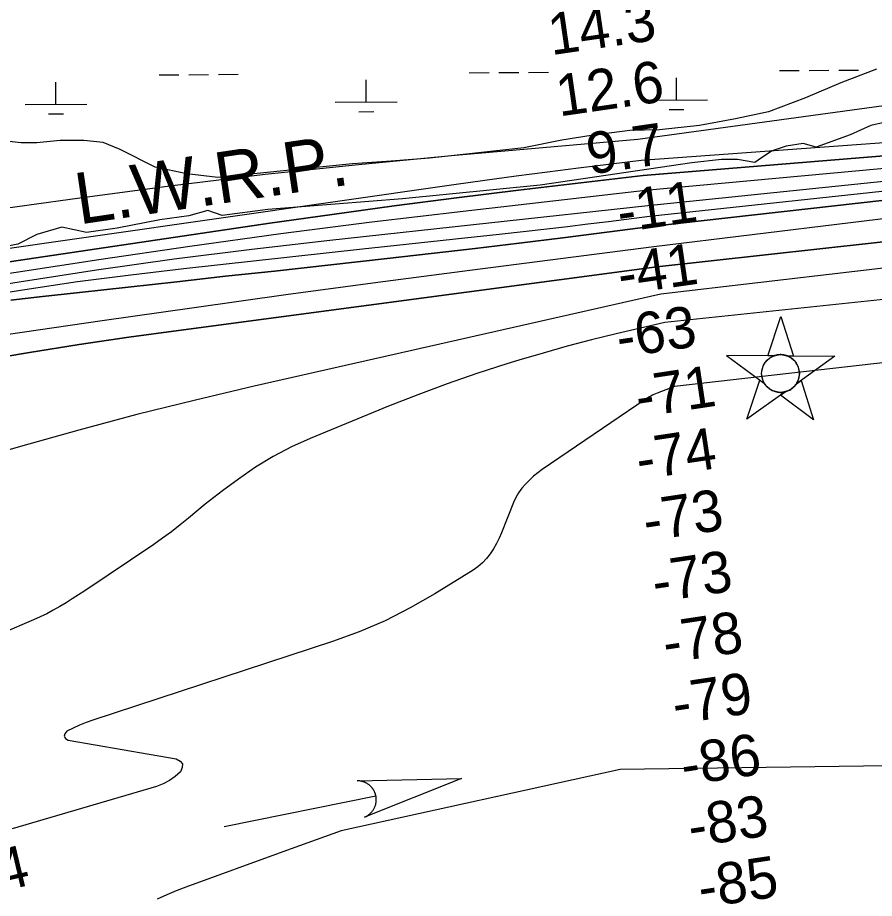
# Model space of a CAD drawing. Extents: x 3508733 to 3546731, y 546897 to 572481.
# Drawn here: x 3542639 to 3544025, y 565097 to 566522 of the extents above; entities that cross this region are included whole.
import ezdxf

# ---------------------------------------------------------------- set-up
doc = ezdxf.new("R2010")
doc.units = 0
for name, color, linetype in [('V-CHAN-NAID', 7, 'Continuous'), ('V-RIVR-EDGE', 7, 'Continuous'), ('V-RIVR-RANG', 7, 'Continuous'), ('V-STRM-FLOW', 7, 'Continuous'), ('V-TOPO-DPTH', 7, 'Continuous'), ('V-TOPO-MAJR', 7, 'Continuous'), ('V-TOPO-MINR', 7, 'Continuous'), ('V-TOPO-WATR', 7, 'Continuous'), ('V-TOPO-WATR-IDEN', 7, 'Continuous'), ('V-WETL-SWMP', 7, 'Continuous')]:
    doc.layers.add(name, color=color, linetype=linetype)

msp = doc.modelspace()

# ---------------------------------------------------------------- linework, layer by layer
at = {"layer": 'V-CHAN-NAID'}
for points in [[(3543862.4, 565974.9), (3543852.8, 565975), (3543873.9, 566038.5), (3543894.1, 565974.7), (3543884.5, 565974.8), (3543883, 565975.3), (3543880.9, 565976), (3543878.8, 565976.4), (3543876.8, 565976.7), (3543875.6, 565976.8), (3543874.1, 565976.9), (3543872.4, 565976.9), (3543871, 565976.8), (3543869.1, 565976.6), (3543867.7, 565976.4), (3543865.9, 565976), (3543864.4, 565975.6), (3543863.4, 565975.3)], [(3543862.4, 565974.9), (3543785.9, 565975.5), (3543847.4, 565930.1), (3543846.3, 565932), (3543845.5, 565933.6), (3543844.7, 565935.6), (3543844, 565937.6), (3543843.6, 565938.9), (3543843.3, 565940.6), (3543843, 565942), (3543842.8, 565943.6), (3543842.7, 565945.4), (3543842.7, 565946.9), (3543842.8, 565949), (3543843, 565950.6), (3543843.4, 565952.8), (3543843.9, 565954.7), (3543844.5, 565956.6), (3543845.1, 565958.3), (3543845.9, 565959.9), (3543846.7, 565961.4), (3543847.7, 565963.2), (3543848.8, 565964.6), (3543849.8, 565965.9), (3543850.8, 565967.1), (3543852.1, 565968.4), (3543853.1, 565969.4), (3543854.8, 565970.8), (3543856, 565971.6), (3543857.7, 565972.7), (3543859.5, 565973.6), (3543860.9, 565974.3)], [(3543884.5, 565974.8), (3543961, 565974.2), (3543898.8, 565929.7), (3543899.7, 565931.2), (3543900.7, 565933), (3543901.4, 565934.6), (3543902.2, 565936.6), (3543902.7, 565938.4), (3543903.1, 565940), (3543903.5, 565942), (3543903.7, 565943.6), (3543903.8, 565945.8), (3543903.7, 565947.8), (3543903.6, 565950.1), (3543903.3, 565951.8), (3543902.8, 565954.1), (3543902.2, 565956.2), (3543901.4, 565958.2), (3543900.8, 565959.6), (3543899.8, 565961.5), (3543898.7, 565963.3), (3543897.5, 565965), (3543896.2, 565966.5), (3543894.9, 565967.9), (3543893.3, 565969.4), (3543891.6, 565970.8), (3543889.9, 565972), (3543888, 565973.1), (3543886.5, 565973.9)], [(3543880.8, 565916.8), (3543818.6, 565872.3), (3543839.7, 565935.8), (3543847.4, 565930.1), (3543848.1, 565929.1), (3543849.4, 565927.2), (3543850.7, 565925.8), (3543852.1, 565924.3), (3543853.5, 565923.1), (3543855, 565921.9), (3543856.4, 565920.9), (3543858, 565919.9), (3543859.8, 565919), (3543861.6, 565918.2), (3543863, 565917.6), (3543864.6, 565917.1), (3543866.9, 565916.5), (3543868.4, 565916.2), (3543870.4, 565916), (3543871.9, 565915.9), (3543873.8, 565915.9), (3543875.5, 565915.9), (3543877.2, 565916.1), (3543879.1, 565916.4)], [(3543898.8, 565929.7), (3543906.6, 565935.3), (3543926.8, 565871.5), (3543873, 565911.2), (3543880.8, 565916.8), (3543882.5, 565917.3), (3543884.1, 565917.8), (3543886.2, 565918.7), (3543888, 565919.6), (3543889.8, 565920.7), (3543891.6, 565922), (3543893.1, 565923.2), (3543894.4, 565924.4), (3543895.8, 565925.8), (3543897, 565927.2), (3543898.1, 565928.7)]]:
    msp.add_lwpolyline(points, close=True, dxfattribs=at)
msp.add_circle((3543873.2, 565946.4), 30.5, dxfattribs=at)
at = {"layer": 'V-RIVR-EDGE'}
msp.add_lwpolyline([(3544060.4, 566356.9), (3544019.3, 566347.8), (3543985.6, 566332.5), (3543931, 566312.5), (3543909.6, 566318.6), (3543882.6, 566314.4), (3543859.9, 566306.5), (3543842.7, 566295.5), (3543831.7, 566287.6), (3543803.5, 566292.5), (3543777.8, 566292.6), (3543730, 566287.2), (3543484.2, 566251.1), (3543261.7, 566228.9), (3543044.1, 566211.7), (3542970, 566202.1), (3542946.7, 566210.1), (3542916.1, 566201.6), (3542868.9, 566195), (3542800.2, 566181.7), (3542750.6, 566174.4), (3542710.7, 566183.1), (3542670.3, 566171), (3542639.6, 566155.7), (3542586.3, 566144.8)], dxfattribs=at)
at = {"layer": 'V-STRM-FLOW'}
msp.add_line((3542973.2, 565213.3), (3543218.6, 565263), dxfattribs=at)
msp.add_lwpolyline([(3543188.2, 565287.4), (3543357.4, 565291.1), (3543200.1, 565228.6), (3543202.9, 565229.9), (3543205.4, 565231.4), (3543206.4, 565232), (3543207.2, 565232.7), (3543208.2, 565233.4), (3543209.1, 565234.2), (3543209.9, 565235), (3543210.9, 565236), (3543212, 565237.1), (3543212.5, 565237.8), (3543213.2, 565238.7), (3543214.1, 565239.9), (3543214.7, 565240.9), (3543215.3, 565241.9), (3543215.7, 565242.6), (3543216.1, 565243.4), (3543216.6, 565244.4), (3543217, 565245.3), (3543217.3, 565246.3), (3543217.6, 565247.1), (3543218, 565248.2), (3543218.3, 565249.3), (3543218.5, 565250.3), (3543218.7, 565251.3), (3543218.9, 565252.3), (3543219, 565253.1), (3543219.1, 565253.8), (3543219.2, 565254.8), (3543219.2, 565255.8), (3543219.3, 565256.8), (3543219.2, 565257.8), (3543219.2, 565258.7), (3543219.1, 565259.7), (3543219, 565260.5), (3543218.9, 565261.7), (3543218.6, 565263), (3543218.6, 565263.4), (3543218.4, 565264), (3543218.2, 565264.7), (3543218.1, 565265.4), (3543217.9, 565266.1), (3543217.6, 565266.7), (3543217.4, 565267.4), (3543217.2, 565268), (3543216.9, 565268.7), (3543216.6, 565269.4), (3543216.4, 565269.9), (3543215.8, 565271.1), (3543215.4, 565271.7), (3543215.2, 565272.2), (3543214.8, 565272.9), (3543214.4, 565273.5), (3543214, 565274.1), (3543213.4, 565274.8), (3543212.9, 565275.5), (3543212.5, 565276), (3543212.2, 565276.5), (3543211.7, 565277), (3543211.2, 565277.6), (3543210.7, 565278.1), (3543210.1, 565278.7), (3543209.5, 565279.3), (3543208.8, 565280), (3543208.2, 565280.4), (3543207.6, 565281), (3543206.9, 565281.4), (3543206.4, 565281.8), (3543205.8, 565282.2), (3543204.9, 565282.8), (3543204.9, 565282.8), (3543204.4, 565283.1), (3543204, 565283.4), (3543203.4, 565283.7), (3543202.6, 565284.1), (3543202, 565284.4), (3543201.4, 565284.7), (3543200.7, 565285), (3543200, 565285.3), (3543199.5, 565285.5), (3543198.9, 565285.7), (3543197.9, 565286), (3543197.4, 565286.2), (3543196.9, 565286.3), (3543196.5, 565286.4), (3543196.1, 565286.5), (3543195.4, 565286.7), (3543194.8, 565286.8), (3543194.1, 565287), (3543193.5, 565287.1), (3543192.7, 565287.2), (3543192.2, 565287.2), (3543191.4, 565287.3), (3543190.5, 565287.4), (3543189.8, 565287.4), (3543189.3, 565287.4), (3543188.8, 565287.4), (3543188.4, 565287.4)], close=True, dxfattribs=at)
at = {"layer": 'V-TOPO-DPTH'}
for points in [[(3544462.2, 566437), (3543642.5, 566325.2), (3543341, 566298.6), (3543190.3, 566284.2), (3543039.8, 566268.2), (3542889.6, 566250), (3542739.6, 566230.3), (3542396.4, 566182.5)], [(3542457.9, 566102.3), (3543047.2, 566189.4), (3543147.7, 566203.8), (3543248.2, 566217.6), (3543348.9, 566230.5), (3543449.6, 566242.8), (3543651.2, 566266.5), (3544463, 566333)], [(3542457.9, 566102.3), (3543047.2, 566189.4), (3543147.7, 566203.8), (3543248.2, 566217.6), (3543348.9, 566230.5), (3543449.6, 566242.8), (3543651.2, 566266.5), (3544463, 566333)], [(3544463.2, 566300.8), (3543658.4, 566217.8), (3543143.9, 566161.7), (3543018, 566147), (3542892.2, 566131.1), (3542766.7, 566113.4), (3542641.4, 566094.4), (3542429.2, 566060.7)], [(3544463.2, 566300.8), (3543658.4, 566217.8), (3543143.9, 566161.7), (3543018, 566147), (3542892.2, 566131.1), (3542766.7, 566113.4), (3542641.4, 566094.4), (3542429.2, 566060.7)], [(3542628.2, 566064.9), (3542674.6, 566070.4), (3542739.2, 566077.6), (3542818, 566086.2), (3542896.8, 566094.9), (3542975.6, 566103.6), (3543054.4, 566112.2), (3543236.9, 566132.3), (3543308, 566140.3), (3543379.2, 566148.5), (3543450.3, 566157.2), (3543521.3, 566166), (3543663.4, 566184.2), (3544463.4, 566274.1)], [(3542628.2, 566064.9), (3542674.6, 566070.4), (3542739.2, 566077.6), (3542818, 566086.2), (3542896.8, 566094.9), (3542975.6, 566103.6), (3543054.4, 566112.2), (3543236.9, 566132.3), (3543308, 566140.3), (3543379.2, 566148.5), (3543450.3, 566157.2), (3543521.3, 566166), (3543663.4, 566184.2), (3544463.4, 566274.1)], [(3544463.6, 566248.5), (3543668.2, 566151.5), (3543370.6, 566113.1), (3543221.8, 566093.6), (3543073.1, 566073.6), (3542924.5, 566052.8), (3542775.9, 566031.6), (3542468.5, 565986.8), (3542438.7, 565982.2), (3542409, 565977.3), (3542379.3, 565971.7), (3542349.8, 565965.9), (3542242.7, 565943.6), (3542159.9, 565925.7), (3542077.2, 565906.9), (3541994.8, 565886.7), (3541912.7, 565865.7), (3541422, 565735.7), (3541400.1, 565729.8), (3541378.1, 565723.9), (3541356.2, 565717.9), (3541334.2, 565711.8), (3540627.6, 565514.3)], [(3544463.6, 566248.5), (3543668.2, 566151.5), (3543370.6, 566113.1), (3543221.8, 566093.6), (3543073.1, 566073.6), (3542924.5, 566052.8), (3542775.9, 566031.6), (3542468.5, 565986.8), (3542438.7, 565982.2), (3542409, 565977.3), (3542379.3, 565971.7), (3542349.8, 565965.9), (3542242.7, 565943.6), (3542159.9, 565925.7), (3542077.2, 565906.9), (3541994.8, 565886.7), (3541912.7, 565865.7), (3541422, 565735.7), (3541400.1, 565729.8), (3541378.1, 565723.9), (3541356.2, 565717.9), (3541334.2, 565711.8), (3540627.6, 565514.3)], [(3540347.6, 565091.4), (3540456.8, 565135.9), (3540459.9, 565137.2), (3541373.3, 565630.5), (3541401.3, 565640.5), (3541429.3, 565650.2), (3541457.4, 565659.6), (3541613, 565711), (3541719.2, 565745), (3541825.8, 565777.8), (3541933, 565808.7), (3542040.6, 565838.3), (3542398.9, 565933.6), (3542408.5, 565936.1), (3542418.1, 565938.3), (3542427.8, 565940.3), (3542437.6, 565942.1), (3542578.2, 565966.8), (3542658.3, 565980.3), (3542738.5, 565993.2), (3542818.9, 566005), (3542899.4, 566016.2), (3543673.1, 566118.9), (3544463.9, 566206.5)], [(3540347.6, 565091.4), (3540456.8, 565135.9), (3540459.9, 565137.2), (3541373.3, 565630.5), (3541401.3, 565640.5), (3541429.3, 565650.2), (3541457.4, 565659.6), (3541613, 565711), (3541719.2, 565745), (3541825.8, 565777.8), (3541933, 565808.7), (3542040.6, 565838.3), (3542398.9, 565933.6), (3542408.5, 565936.1), (3542418.1, 565938.3), (3542427.8, 565940.3), (3542437.6, 565942.1), (3542578.2, 565966.8), (3542658.3, 565980.3), (3542738.5, 565993.2), (3542818.9, 566005), (3542899.4, 566016.2), (3543673.1, 566118.9), (3544463.9, 566206.5)]]:
    msp.add_lwpolyline(points, dxfattribs=at)
at = {"layer": 'V-TOPO-MAJR'}
msp.add_lwpolyline([(3544464.2, 566166.3), (3543679.6, 566074.6), (3543021.7, 565925.7), (3542926.8, 565903.3), (3542832.1, 565879.8), (3542737.9, 565854.7), (3542644, 565828.4), (3542505.4, 565788.4)], dxfattribs=at)
at = {"layer": 'V-TOPO-MINR'}
for points in [[(3544462.2, 566437), (3543642.5, 566325.2), (3543341, 566298.6), (3543190.3, 566284.2), (3543039.8, 566268.2), (3542889.6, 566250), (3542739.6, 566230.3), (3542396.4, 566182.5)], [(3544462.9, 566350.4), (3543647.6, 566290.9), (3543546.5, 566278.6), (3543496, 566272.2), (3543445.4, 566265.7), (3543395, 566258.8), (3543344.5, 566251.8), (3542380.7, 566113.6)], [(3544463.1, 566317), (3543654.8, 566242.2), (3543359.6, 566208.7), (3543212, 566191.2), (3543064.7, 566172.4), (3542917.5, 566152), (3542770.6, 566130.3), (3542442.6, 566080.1)], [(3544463.2, 566300.8), (3543658.4, 566217.8), (3543143.9, 566161.7), (3543018, 566147), (3542892.2, 566131.1), (3542766.7, 566113.4), (3542641.4, 566094.4), (3542429.2, 566060.7)], [(3544463.3, 566286.9), (3543661, 566200.5), (3543594.7, 566192), (3543561.6, 566187.9), (3543528.4, 566183.9), (3543495.2, 566180), (3543462, 566176.3), (3543418, 566171.5), (3543362.8, 566165.5), (3543307.6, 566159.5), (3543252.4, 566153.5), (3543197.1, 566147.4), (3542908, 566115.8), (3542822.1, 566105.7), (3542736.2, 566094.6), (3542650.6, 566082), (3542565.1, 566068.5)], [(3544463.4, 566274.1), (3543663.4, 566184.2), (3543521.3, 566166), (3543450.3, 566157.2), (3543379.2, 566148.5), (3543308, 566140.3), (3543236.9, 566132.3), (3543054.4, 566112.2), (3542975.6, 566103.6), (3542896.8, 566094.9), (3542818, 566086.2), (3542739.2, 566077.6), (3542674.6, 566070.4), (3542628.2, 566064.9)], [(3544463.6, 566248.5), (3543668.2, 566151.5), (3543370.6, 566113.1), (3543221.8, 566093.6), (3543073.1, 566073.6), (3542924.5, 566052.8), (3542775.9, 566031.6), (3542468.5, 565986.8), (3542438.7, 565982.2), (3542409, 565977.3), (3542379.3, 565971.7), (3542349.8, 565965.9), (3542242.7, 565943.6), (3542159.9, 565925.7), (3542077.2, 565906.9), (3541994.8, 565886.7), (3541912.7, 565865.7), (3541422, 565735.7), (3541400.1, 565729.8), (3541378.1, 565723.9), (3541356.2, 565717.9), (3541334.2, 565711.8), (3540627.6, 565514.3)], [(3544463.9, 566206.5), (3543673.1, 566118.9), (3542899.4, 566016.2), (3542818.9, 566005), (3542738.5, 565993.2), (3542658.3, 565980.3), (3542578.2, 565966.8), (3542437.6, 565942.1), (3542427.8, 565940.3), (3542418.1, 565938.3), (3542408.5, 565936.1), (3542398.9, 565933.6), (3542040.6, 565838.3), (3541933, 565808.7), (3541825.8, 565777.8), (3541719.2, 565745), (3541613, 565711), (3541457.4, 565659.6), (3541429.3, 565650.2), (3541401.3, 565640.5), (3541373.3, 565630.5), (3540459.9, 565137.2), (3540456.8, 565135.9), (3540347.6, 565091.4)], [(3544464.6, 566111.1), (3543686.3, 566029), (3543607.1, 566010.4), (3543567.6, 566000.7), (3543528.2, 565990.4), (3543489.1, 565979.4), (3543450.1, 565967.8), (3543430.6, 565961.8), (3543382.1, 565946.2), (3543334, 565929.7), (3543286.4, 565911.9), (3543239.1, 565893.3), (3543112.6, 565841.4), (3543082.1, 565827.5), (3543052.4, 565812.2), (3543023.9, 565794.7), (3542996.3, 565775.7), (3542970.7, 565756.7), (3542956.6, 565746), (3542942.7, 565735.1), (3542929, 565723.9), (3542915.4, 565712.5), (3542901.8, 565701.3), (3542888, 565690.3), (3542873.7, 565679.9), (3542859.3, 565669.8), (3542747.7, 565594.7), (3542737.7, 565588.1), (3542727.6, 565581.7), (3542717.5, 565575.4), (3542707.2, 565569.2), (3542696.8, 565563.3), (3542686.3, 565557.7), (3542675.5, 565552.5), (3542664.6, 565547.6), (3542564, 565504.5)], [(3544465.3, 566012.3), (3543701.7, 565925.2), (3543673.5, 565914.5), (3543671, 565913.5), (3543668.4, 565912.4), (3543665.9, 565911.2), (3543663.4, 565909.9), (3543661, 565908.6), (3543658.6, 565907.2), (3543656.3, 565905.7), (3543654, 565904.2), (3543487.9, 565791), (3543480.6, 565785.7), (3543473.6, 565780.1), (3543466.9, 565774), (3543460.5, 565767.6), (3543454.7, 565760.7), (3543449.5, 565753.4), (3543445.2, 565745.7), (3543441.4, 565737.5), (3543421.8, 565688.7), (3543417.9, 565679.8), (3543413.6, 565671.1), (3543408.8, 565662.7), (3543403.5, 565654.5), (3543397.5, 565646.9), (3543391, 565639.9), (3543383.7, 565633.7), (3543375.8, 565628.2), (3543314.1, 565590), (3543274.3, 565567.3), (3543233.6, 565546.5), (3543191.4, 565528.7), (3543148.4, 565512.9), (3542760.6, 565385.6), (3542749.8, 565381.8), (3542739.2, 565377.6), (3542728.9, 565372.8), (3542718.6, 565367.7), (3542715.6, 565363.4), (3542714.6, 565359.5), (3542716.8, 565356.1), (3542721, 565353), (3542895.8, 565323.1), (3542902, 565319.3), (3542905.6, 565314.7), (3542905.4, 565308.8), (3542902.7, 565302.1), (3542894, 565294.4), (3542884.7, 565287.8), (3542874.4, 565282.6), (3542863.6, 565278.5), (3542630.3, 565209.8)], [(3544471.7, 565131.2), (3544313.7, 565253.5), (3544046.8, 565311.9), (3543613.8, 565305.8), (3543162.3, 565206.5), (3543068, 565172.8), (3542911.3, 565115.6), (3542895.7, 565109.6), (3542880.3, 565103.1), (3542865.1, 565096)]]:
    msp.add_lwpolyline(points, dxfattribs=at)
at = {"layer": 'V-TOPO-WATR'}
msp.add_lwpolyline([(3544463, 566333), (3543651.2, 566266.5), (3543449.6, 566242.8), (3543348.9, 566230.5), (3543248.2, 566217.6), (3543147.7, 566203.8), (3543047.2, 566189.4), (3542457.9, 566102.3)], dxfattribs=at)
at = {"layer": 'V-WETL-SWMP'}
for p, q in [((3543967.6, 566437), (3543999.6, 566437.2)), ((3544028.5, 566438.7), (3543970.7, 566416.5)), ((3542867.9, 566429.5), (3542899.9, 566429.7)), ((3542915.9, 566429.8), (3542947.9, 566430)), ((3542963.9, 566430.2), (3542995.9, 566430.4)), ((3543369.7, 566432.9), (3543401.7, 566433.2)), ((3543417.7, 566433.3), (3543449.7, 566433.5)), ((3543465.7, 566433.6), (3543497.7, 566433.8)), ((3543704.9, 566388.9), (3543704.7, 566424.8)), ((3543871.6, 566436.4), (3543903.6, 566436.6)), ((3543919.6, 566436.7), (3543951.6, 566436.9)), ((3542701.1, 566382), (3542700.9, 566417.9)), ((3543203, 566385.4), (3543202.8, 566421.4)), ((3543970.7, 566416.5), (3543913.7, 566392.6)), ((3542651.1, 566381.7), (3542751.1, 566382.3)), ((3543153, 566385.1), (3543253, 566385.8)), ((3543654.9, 566388.5), (3543754.9, 566389.2)), ((3543913.7, 566392.6), (3543853.6, 566369.5)), ((3542689.2, 566366.5), (3542713.2, 566366.7)), ((3543191.1, 566369.9), (3543215.1, 566370.1)), ((3543693, 566373.4), (3543717, 566373.5)), ((3543853.6, 566369.5), (3543800.6, 566358.2)), ((3543800.6, 566358.2), (3543742.2, 566347.7)), ((3543629.3, 566339.3), (3543567, 566331.2)), ((3543677.5, 566340.4), (3543629.3, 566339.3)), ((3543742.2, 566347.7), (3543677.5, 566340.4)), ((3542645, 566319.7), (3542604.1, 566324)), ((3542746, 566323.5), (3542708.2, 566323.1)), ((3542777.5, 566320.1), (3542746, 566323.5)), ((3543519.6, 566323.7), (3543458, 566311.7)), ((3543567, 566331.2), (3543519.6, 566323.7)), ((3542670.3, 566319.5), (3542645, 566319.7)), ((3542708.2, 566323.1), (3542670.3, 566319.5)), ((3542805, 566308.8), (3542777.5, 566320.1)), ((3543458, 566311.7), (3543375.1, 566302.2)), ((3542861.5, 566280), (3542805, 566308.8)), ((3543305.6, 566295), (3543243.3, 566290)), ((3543375.1, 566302.2), (3543305.6, 566295)), ((3543180.9, 566285.8), (3542963.1, 566263.4)), ((3543243.3, 566290), (3543180.9, 566285.8)), ((3542912.7, 566269.4), (3542861.5, 566280)), ((3542963.1, 566263.4), (3542912.7, 566269.4))]:
    msp.add_line(p, q, dxfattribs=at)

# ---------------------------------------------------------------- texts
at = {"layer": 'V-RIVR-RANG'}
for s, rotation, p in [('14.3', 8.2683, (3543502.4, 566461.3)), ('12.6', 8.2683, (3543515.2, 566362.1)), ('9.7', 8.2683, (3543564.5, 566268.2)), ('-11', 8.2683, (3543613.6, 566174.3)), ('-41', 8.2683, (3543614.6, 566073.4)), ('-63', 8.5512, (3543612.5, 565971.6)), ('-71', 8.5512, (3543643.6, 565875.2)), ('-74', 8.5512, (3543644.6, 565774.2)), ('-73', 8.5512, (3543655.9, 565674.8)), ('-73', 8.5512, (3543670.5, 565575.8)), ('-78', 8.5512, (3543687.7, 565477.3)), ('-79', 8.5512, (3543703.1, 565378.5)), ('-86', 8.5512, (3543717, 565279.5)), ('-83', 8.5512, (3543728.5, 565180.1)), ('-74', 13.318, (3542536.1, 565089.8)), ('-85', 8.5512, (3543744.7, 565081.4))]:
    msp.add_text(s, height=67, rotation=rotation, dxfattribs=at).set_placement(p)
at = {"layer": 'V-TOPO-WATR-IDEN'}
msp.add_text('L.W.R.P.', height=83, rotation=8.379, dxfattribs=at).set_placement((3542738.7, 566187.4))

doc.saveas('drawing.dxf')
